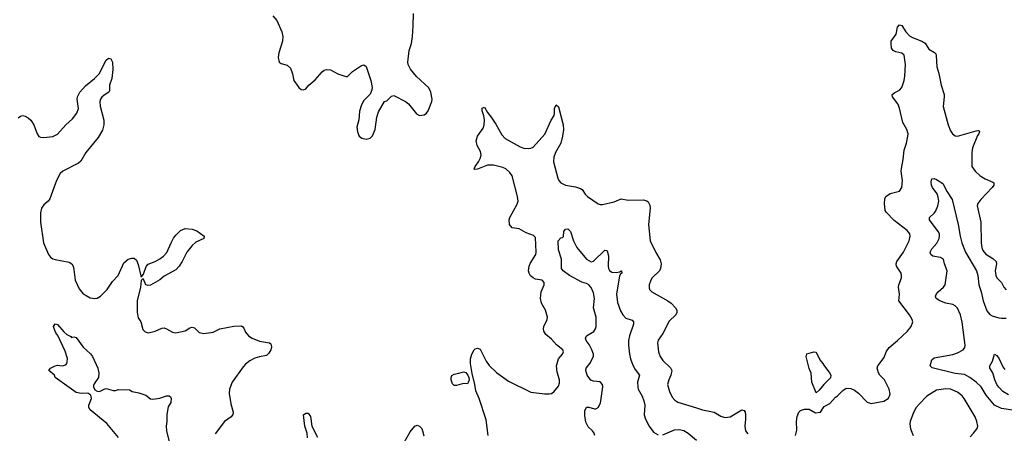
# Model space of a CAD drawing. Header units: inches. Extents: x 2134017 to 2292458, y 756222 to 916513.
# Tile 330 of 387: x 2254163 to 2262654, y 862789 to 866356. Entities that reach past the tile are written whole.
import ezdxf

# ---------------------------------------------------------------- set-up
doc = ezdxf.new("R2010")
doc.units = ezdxf.units.IN
doc.header["$MEASUREMENT"] = 0
doc.layers.add('C2856', color=7, linetype='Continuous')
doc.layers.add('C2866', color=7, linetype='Continuous')

msp = doc.modelspace()

# ---------------------------------------------------------------- linework, layer by layer
at = {"layer": 'C2856', "color": 5}
for points, elevation in [([(2256346.7, 866390), (2256380.4, 866350), (2256424.4, 866250), (2256433, 866210), (2256428.4, 866170), (2256396.4, 866070), (2256390.5, 866030.5), (2256400.7, 865990), (2256417.5, 865977.5), (2256470, 865963), (2256498, 865938), (2256516.3, 865890), (2256526.8, 865830), (2256570, 865771), (2256590, 865754.8), (2256610, 865750.7), (2256630, 865758.8), (2256657.2, 865790), (2256710, 865836.3), (2256770, 865907.3), (2256790, 865920.5), (2256810, 865925.5), (2256843, 865923), (2256907.5, 865887.5), (2256975.5, 865864.5), (2256990, 865866.8), (2257032.7, 865910), (2257110, 865961), (2257130, 865966), (2257150, 865951.3), (2257190.5, 865830.5), (2257202.8, 865770), (2257200.7, 865750), (2257185.2, 865714.8), (2257130, 865659), (2257110, 865622), (2257092.8, 865567.2), (2257087.9, 865492.1), (2257071.3, 865430), (2257076, 865390), (2257090.7, 865350.7), (2257113.7, 865333.7), (2257150, 865324), (2257185.1, 865334.9), (2257205.1, 865354.9), (2257227, 865410), (2257243.9, 865516.1), (2257258.4, 865561.6), (2257309.4, 865650.6), (2257330, 865656), (2257370, 865696), (2257390, 865700.7), (2257491, 865650), (2257514.8, 865630), (2257584.1, 865544.1), (2257610, 865530.7), (2257650, 865536.3), (2257672.3, 865550), (2257686.6, 865570), (2257716.9, 865650), (2257720.5, 865670), (2257707.3, 865730), (2257690, 865769.2), (2257584.9, 865864.9), (2257531.8, 865930), (2257511.6, 865970), (2257509.6, 865990), (2257520.9, 866090), (2257541.2, 866150), (2257549.3, 866210), (2257557.1, 866302.9), (2257558.8, 866410)], 320), ([(2254150, 865510.4), (2254170, 865523.8), (2254190, 865528.2), (2254210, 865523.8), (2254235.5, 865510), (2254258, 865490), (2254286, 865450), (2254312.6, 865372.6), (2254329.2, 865349.2), (2254343, 865343), (2254370, 865339.6), (2254450, 865349.1), (2254490, 865368.5), (2254561.6, 865450), (2254619.6, 865500.4), (2254656.9, 865550), (2254669.7, 865590), (2254659.1, 865670), (2254660.5, 865690), (2254680.5, 865730), (2254730, 865784.9), (2254809.4, 865850), (2254849.5, 865890), (2254910, 866006.8), (2254930, 866022.8), (2254950, 866018), (2254964, 865990), (2254967.3, 865927.3), (2254957, 865850), (2254937.3, 865790), (2254936.8, 865743.2), (2254931.3, 865730), (2254890, 865704.5), (2254870, 865686.6), (2254858.4, 865670), (2254854.4, 865650), (2254858, 865610), (2254888.4, 865490), (2254888.4, 865450), (2254875.9, 865404.1), (2254840.7, 865339.3), (2254733.4, 865210), (2254690, 865135.1), (2254670, 865119.1), (2254534, 865050), (2254511.5, 865030), (2254479.7, 864970), (2254423.2, 864810), (2254409, 864790), (2254370, 864758.7), (2254350.2, 864730), (2254342, 864690), (2254341, 864610), (2254368.9, 864430), (2254412, 864330), (2254430, 864307.2), (2254450, 864294.6), (2254470, 864288.9), (2254590, 864264.4), (2254613, 864250), (2254623.8, 864230), (2254630, 864202), (2254642, 864110), (2254674.4, 864034.4), (2254710, 863992.7), (2254735.8, 863975.8), (2254770, 863957.6), (2254810, 863951.8), (2254830, 863954.6), (2254859.6, 863970), (2254916.4, 864030), (2254963.1, 864096.9), (2255011.3, 864150), (2255062.3, 864257.7), (2255099, 864290), (2255130, 864300.5), (2255150, 864299.1), (2255170, 864282.8), (2255185.4, 864245.4), (2255210, 864134), (2255230, 864162), (2255252.8, 864227.2), (2255270, 864247.7), (2255330, 864270.4), (2255370, 864292.4), (2255402.9, 864317.1), (2255432.1, 864347.9), (2255467.8, 864432.2), (2255489.8, 864470.2), (2255510, 864498), (2255550, 864538), (2255590, 864554.4), (2255650, 864550.4), (2255690, 864534.9), (2255754.8, 864490), (2255750.8, 864470), (2255682, 864438), (2255650, 864409.6), (2255603.1, 864350), (2255564.2, 864270), (2255537.6, 864230), (2255510, 864198.9), (2255410, 864144.5), (2255370, 864111.8), (2255290, 864066), (2255270, 864064), (2255249.3, 864069.3), (2255230, 864118), (2255222, 864118), (2255210, 864106), (2255204.4, 864050), (2255176.4, 863930), (2255175.6, 863830), (2255183.7, 863783.7), (2255206.8, 863750), (2255225.2, 863685.2), (2255244, 863664), (2255270, 863654.8), (2255330, 863670.4), (2255390, 863696.4), (2255410, 863697.1), (2255430, 863690.5), (2255480.7, 863660.7), (2255510, 863654.9), (2255590, 863672.7), (2255630, 863698), (2255650, 863704.9), (2255670, 863698.8), (2255710, 863657.3), (2255750, 863648.4), (2255830, 863662.3), (2255890, 863688.4), (2256010, 863714), (2256074.4, 863714.4), (2256088.2, 863708.2), (2256096.7, 863696.7), (2256110, 863661), (2256134.8, 863630), (2256166.8, 863610), (2256230, 863584.4), (2256318, 863570), (2256330, 863561), (2256333.1, 863533.1), (2256328.7, 863510), (2256310, 863479.5), (2256290, 863459.3), (2256230, 863449.2), (2256190, 863437.2), (2256146.9, 863413.1), (2256110, 863383.7), (2256090, 863362.7), (2255994.4, 863230), (2255972.2, 863170), (2255968.7, 863131.3), (2255983.4, 863043.4), (2256003.8, 862970), (2256001.6, 862950), (2255987.3, 862930), (2255930.5, 862890), (2255850, 862782.9)], 280), ([(2258203, 862770), (2258185.8, 862905.8), (2258126, 863090), (2258095.1, 863155.1), (2258089, 863211), (2258064.6, 863304.6), (2258050.9, 863390), (2258049.7, 863430), (2258060.7, 863470), (2258082.7, 863510), (2258090, 863517.3), (2258110, 863524), (2258134, 863514), (2258184.9, 863410), (2258212.1, 863372.1), (2258273.3, 863313.3), (2258378.7, 863238.7), (2258570, 863144.9), (2258691.7, 863128.3), (2258730, 863128), (2258750, 863133.4), (2258770, 863147.3), (2258810, 863196), (2258817.1, 863222.9), (2258816.9, 863250), (2258797.3, 863317.3), (2258792.5, 863370), (2258809.8, 863430.2), (2258844.7, 863470), (2258852.1, 863490), (2258846.6, 863510), (2258790.8, 863550.8), (2258750, 863599.7), (2258700.3, 863640.3), (2258682.4, 863670), (2258678.7, 863690), (2258682.4, 863710), (2258711.3, 863770), (2258714.7, 863790), (2258696.9, 863850), (2258663.5, 863910), (2258654, 863950), (2258659.7, 864010), (2258686, 864070), (2258685.1, 864090), (2258668.3, 864108.3), (2258610, 864119.3), (2258590, 864128.7), (2258567.7, 864147.7), (2258555.8, 864170), (2258551.7, 864190), (2258556.2, 864230), (2258565.6, 864254.4), (2258612.8, 864330), (2258615.9, 864350), (2258610, 864476), (2258594.2, 864494.2), (2258530, 864516.4), (2258470, 864551), (2258410, 864562), (2258386.9, 864590), (2258383.5, 864630), (2258389.7, 864650), (2258453.9, 864766.1), (2258461.5, 864790), (2258457, 864830), (2258410.7, 865010), (2258390, 865039.2), (2258354.7, 865070), (2258330, 865080.6), (2258250, 865100.6), (2258197.5, 865102.5), (2258110, 865067.4), (2258085.2, 865065.2), (2258078, 865070), (2258086, 865074), (2258089.5, 865090), (2258119.7, 865130), (2258135.8, 865164.2), (2258142, 865190), (2258138, 865218), (2258107.7, 865270), (2258100.3, 865310), (2258110, 865350.4), (2258158.4, 865421.6), (2258169.7, 865450), (2258171.2, 865491.2), (2258166, 865526), (2258149.7, 865570), (2258150, 865592), (2258170, 865601), (2258196, 865556), (2258230, 865514.4), (2258270, 865454.3), (2258321.9, 865361.9), (2258350, 865331.3), (2258478, 865258), (2258510, 865248.7), (2258550, 865244.9), (2258570, 865246.4), (2258590, 865257.6), (2258691.7, 865368.3), (2258746, 865490), (2258771.6, 865530), (2258776.2, 865550), (2258774.5, 865590), (2258790, 865620.7), (2258810, 865604.7), (2258850.3, 865450), (2258852.9, 865410), (2258844.9, 865350), (2258830.4, 865290), (2258784.6, 865210), (2258770.3, 865170), (2258766.3, 865130), (2258803.6, 864990), (2258811.8, 864970), (2258828.7, 864950), (2258868.4, 864928.4), (2258954.6, 864914.6), (2259000, 864900), (2259014, 864890), (2259040.3, 864850), (2259060.4, 864830), (2259150, 864768.5), (2259170, 864761.3), (2259190, 864762), (2259290, 864785.3), (2259350, 864811.7), (2259410, 864798), (2259540.8, 864800.8), (2259570, 864794.4), (2259583.9, 864783.9), (2259597, 864757), (2259600.3, 864730), (2259586.7, 864590), (2259598.9, 864450), (2259647.8, 864347.8), (2259685.1, 864285.1), (2259694, 864250), (2259690.3, 864210.2), (2259680.3, 864190), (2259617.1, 864130), (2259604.9, 864110), (2259590.4, 864070), (2259590, 864044.7), (2259594.9, 864030), (2259613.4, 864010), (2259753.4, 863930), (2259780.5, 863910), (2259818.7, 863870), (2259828.7, 863850), (2259828.7, 863830), (2259820.3, 863810), (2259764.9, 863755.1), (2259710.3, 863650), (2259670, 863592.3), (2259664.2, 863570), (2259670.3, 863490.3), (2259686.3, 863450), (2259710, 863417.6), (2259773.9, 863353.9), (2259786.4, 863330), (2259779.5, 863290), (2259760.3, 863250), (2259750.3, 863210), (2259765.3, 863150), (2259790, 863100.4), (2259813.4, 863073.4), (2259838.4, 863058.4), (2260000, 863007.5)], 280), ([(2259121.3, 862770), (2259116, 862790), (2259101.3, 862810), (2259064.1, 862844.1), (2259044.6, 862884.6), (2259036.8, 862943.2), (2259037.4, 862982.6), (2259050, 863013), (2259070, 863015.3), (2259119.4, 862999.4), (2259130, 862999.1), (2259150, 863010.3), (2259170.6, 863050), (2259191.7, 863190), (2259189.8, 863210), (2259170, 863233.2), (2259110, 863237.7), (2259088.1, 863248.1), (2259057.7, 863290), (2259044.4, 863330), (2259048.7, 863350), (2259079.8, 863390), (2259110.9, 863450), (2259110.9, 863470), (2259097.6, 863510), (2259074.1, 863554.1), (2259048.3, 863590), (2259042, 863610), (2259051.6, 863630), (2259113.1, 863666.9), (2259129.8, 863690), (2259135.2, 863710), (2259133.4, 863790), (2259110.9, 863870), (2259119.6, 863950), (2259110, 863999.7), (2259090, 864046.2), (2259070, 864069), (2259050, 864081), (2259010, 864092.8), (2258904, 864150), (2258848.3, 864190), (2258835.1, 864210), (2258835.5, 864290), (2258809.7, 864370.3), (2258807.8, 864450), (2258830, 864474.8), (2258843.1, 864476.9), (2258853.6, 864486.4), (2258856, 864530), (2258869, 864550), (2258890, 864553.4), (2258913.1, 864530), (2258937.3, 864450), (2258967.2, 864390), (2259050.6, 864290), (2259090, 864266.4), (2259110, 864273.4), (2259210, 864366.8), (2259225.4, 864365.4), (2259230, 864362), (2259239.6, 864319.6), (2259238.5, 864230), (2259240.9, 864210), (2259250, 864193), (2259270, 864179.5), (2259305.4, 864174.6), (2259339.3, 864180.7), (2259350.7, 864190.7), (2259354, 864190), (2259354.8, 864170), (2259341.6, 864158.4), (2259336.4, 864143.6), (2259312.9, 864010), (2259310.3, 863989.7), (2259317.2, 863917.2), (2259343.8, 863843.8), (2259363.8, 863810), (2259390, 863782.4), (2259443.4, 863763.4), (2259456.4, 863750), (2259457.4, 863730), (2259422.3, 863630), (2259413.8, 863590), (2259412, 863550), (2259421.5, 863470), (2259430.2, 863430), (2259450, 863374.9), (2259470, 863340.3), (2259508.7, 863290), (2259490.2, 863230), (2259492.4, 863190), (2259497.6, 863170), (2259530.3, 863110), (2259545, 863070), (2259554.4, 863030), (2259549.1, 862949.1), (2259558.7, 862910), (2259590, 862850.7), (2259630, 862797.3), (2259670, 862776.3)], 260), ([(2255013.8, 862753.8), (2254914.5, 862874.5), (2254770, 862991.8), (2254758.3, 863010), (2254758, 863030), (2254782.4, 863090), (2254776.2, 863116.2), (2254750, 863136.1), (2254691.9, 863131.9), (2254650, 863142), (2254468, 863270), (2254462, 863290), (2254415.3, 863330), (2254429.2, 863350), (2254470, 863371.8), (2254490, 863374.9), (2254530, 863371.8), (2254560.2, 863379.8), (2254569.6, 863390.4), (2254573.6, 863406.4), (2254574, 863434), (2254556, 863496), (2254493.2, 863633.2), (2254474.6, 863654.6), (2254463.1, 863683.1), (2254455.3, 863710), (2254470, 863732), (2254490, 863726), (2254542.5, 863662.5), (2254570, 863641), (2254603.6, 863623.6), (2254610, 863614), (2254630, 863622), (2254650, 863616), (2254710, 863531), (2254774.4, 863474.4), (2254792, 863450), (2254836.3, 863350), (2254846.2, 863306.2), (2254842, 863270), (2254805.4, 863214.6), (2254800.4, 863199.6), (2254798, 863190), (2254810, 863163.1), (2254830, 863151.6), (2254850, 863149), (2254890, 863170.4), (2254910, 863174.9), (2254970, 863158), (2254990, 863158), (2255014.6, 863165.4), (2255110, 863164.7), (2255134, 863150), (2255190, 863137.3), (2255250, 863116.3), (2255290, 863087.3), (2255310, 863083), (2255370, 863090.4), (2255430, 863112.7), (2255453.2, 863113.2), (2255464, 863104), (2255468, 863088), (2255466, 863054), (2255443.7, 863016.3), (2255430.4, 862950), (2255431.6, 862890), (2255426.5, 862850), (2255430.2, 862810), (2255464.2, 862670)], 260), ([(2256644.5, 862750), (2256641.2, 862790), (2256621.2, 862850), (2256609.3, 862949.3), (2256630, 862962), (2256650, 862962), (2256670, 862934), (2256681, 862850), (2256730, 862756)], 280), ([(2257479.5, 862710), (2257530, 862802.8), (2257570, 862850.7), (2257590, 862858.8), (2257597.3, 862857.3), (2257610, 862851.3), (2257630, 862831.3), (2257637.3, 862810), (2257648.1, 862768.1)], 280), ([(2259710, 862776.4), (2259810, 862819.5), (2259850, 862822.6), (2259890, 862811.7), (2259928, 862790), (2259999.3, 862730)], 260)]:
    msp.add_lwpolyline(points, dxfattribs=dict(at, elevation=elevation))
at = {"layer": 'C2856', "color": 5, "elevation": 280}
msp.add_lwpolyline([(2258023.6, 863216.4), (2257990, 863218), (2257950, 863207), (2257930, 863199.7), (2257910, 863201.3), (2257895.4, 863215.4), (2257883.2, 863250), (2257883.2, 863270), (2257890, 863286.4), (2257910, 863299.1), (2257950, 863306), (2257990, 863319.5), (2258010, 863312.4), (2258028.4, 863290), (2258036.4, 863270), (2258038, 863250), (2258030, 863226)], close=True, dxfattribs=at)
at = {"layer": 'C2866', "color": 5}
for points, elevation in [([(2260853.2, 862770), (2260863.7, 862816.3), (2260862.4, 862890), (2260867.5, 862932.5), (2260881.2, 862970), (2260895.5, 862984.5), (2260930, 862997.3), (2260970, 862996.3), (2261026.4, 862966.4), (2261070, 862970.7), (2261101.3, 863018.7), (2261150, 863047), (2261198.9, 863101.1), (2261213.3, 863110), (2261261.7, 863158.3), (2261290, 863177.3), (2261330, 863173.7), (2261361, 863161), (2261395.3, 863135.3), (2261470, 863058), (2261504.9, 863044.9), (2261614.2, 863065.8), (2261651.2, 863088.8), (2261664.5, 863110), (2261669.6, 863130.4), (2261661.3, 863170), (2261620.7, 863250), (2261580.7, 863290), (2261567.6, 863310), (2261557.6, 863350), (2261562.4, 863370), (2261617.5, 863442.5), (2261636.3, 863490), (2261660.5, 863530), (2261733, 863590), (2261817.6, 863670), (2261849.5, 863710), (2261863.7, 863750), (2261859.3, 863770), (2261835.1, 863810), (2261745.2, 863930), (2261749.2, 863990), (2261741.6, 864050), (2261744.2, 864070), (2261766, 864130), (2261766, 864150), (2261763.6, 864170), (2261725.1, 864230), (2261720.5, 864250), (2261726.6, 864270), (2261784.4, 864350), (2261833, 864450), (2261842.4, 864490), (2261838.9, 864510), (2261817.5, 864537.5), (2261704.6, 864624.6), (2261636, 864696), (2261625.4, 864710), (2261619.8, 864770), (2261622.7, 864810), (2261633.3, 864830), (2261670, 864855.6), (2261750, 864877.1), (2261769.7, 864910), (2261775, 864970), (2261765.2, 865050), (2261767.4, 865072.6), (2261782.2, 865150), (2261789.7, 865230), (2261810, 865290.8), (2261822.7, 865350), (2261823.9, 865370), (2261814.5, 865410), (2261777.6, 865470), (2261750, 865594), (2261735.1, 865630), (2261689.5, 865690), (2261686, 865710), (2261710, 865728), (2261750, 865748), (2261769.4, 865770), (2261789.6, 865830), (2261796.3, 865870), (2261801.7, 865970), (2261789.6, 866049.6), (2261770, 866067), (2261718.6, 866078.6), (2261696, 866090), (2261682, 866110), (2261677.2, 866150), (2261678, 866170), (2261720.9, 866230), (2261734, 866290), (2261750, 866311.3), (2261770, 866306), (2261804.4, 866250), (2261837, 866217), (2261861.8, 866201.8), (2261943.1, 866170), (2261970, 866152.3), (2262003, 866103), (2262052.9, 866072.9), (2262062, 866062), (2262067.3, 866047.3), (2262072.8, 865950), (2262090, 865891), (2262109.1, 865790), (2262134.3, 865710), (2262136.5, 865690), (2262127.1, 865607.1), (2262169.2, 865449.2), (2262190, 865396.3), (2262207, 865370), (2262230, 865354.9), (2262250, 865350.3), (2262410, 865397.6), (2262430, 865400.7), (2262436.4, 865396.4), (2262439.1, 865390), (2262434, 865370), (2262423.7, 865356.3), (2262379.6, 865250), (2262374.3, 865210), (2262374.9, 865090), (2262403, 865050), (2262446, 865010), (2262490, 864984.2), (2262555.1, 864955.1), (2262562.8, 864950), (2262563.5, 864943.5), (2262563, 864930), (2262548.4, 864910), (2262450, 864804.2), (2262426.5, 864770), (2262420.8, 864750), (2262451, 864611), (2262454.4, 864430), (2262459.4, 864390), (2262470, 864364.2), (2262493.1, 864333.1), (2262555, 864295), (2262583.1, 864270), (2262587.9, 864250), (2262574.3, 864190), (2262580.3, 864150), (2262590.4, 864130), (2262628.2, 864088.2), (2262650, 864048), (2262670, 864025.5)], 280), ([(2262746.1, 862986.1), (2262630, 863001.2), (2262570.5, 863030.5), (2262497.2, 863117.2), (2262453.1, 863190), (2262409.8, 863230), (2262356.8, 863270), (2262310, 863295.7), (2262230, 863304.3), (2262032.9, 863352.9), (2262015.3, 863370), (2262030, 863422), (2262050, 863438.8), (2262209, 863469), (2262250, 863482.6), (2262298.9, 863510), (2262312.2, 863527.8), (2262316.8, 863550), (2262290, 863746.6), (2262275.4, 863810), (2262250, 863866.6), (2262230, 863888.6), (2262210, 863899.3), (2262149.8, 863909.8), (2262098, 863930), (2262067.3, 863950), (2262061.6, 863970), (2262070, 863992.7), (2262084.2, 864010), (2262130.8, 864049.2), (2262142.6, 864070), (2262161.8, 864190), (2262136.9, 864250), (2262129.5, 864290), (2262104.7, 864304.8), (2262036.9, 864316.9), (2262020.7, 864330), (2262015.8, 864350), (2262030, 864379.5), (2262071.9, 864428.1), (2262092, 864470), (2262095.6, 864490), (2262093.5, 864510), (2262084.4, 864530), (2262007.3, 864630), (2262009.3, 864650), (2262050, 864686), (2262059, 864701), (2262079.8, 864750), (2262087.9, 864790), (2262084.2, 864824.2), (2262074.8, 864854.8), (2262034, 864910), (2262025.6, 864930), (2262022.7, 864957.3), (2262030, 864982), (2262050, 864986), (2262070, 864978.8), (2262123, 864943), (2262161.6, 864870), (2262205.3, 864805.2), (2262255.8, 864590), (2262271.9, 864490), (2262287.3, 864430), (2262320.2, 864350), (2262415, 864190), (2262424.8, 864150), (2262434, 864070), (2262454.6, 864010), (2262472.2, 863932.2), (2262503.9, 863843.9), (2262530, 863814.3), (2262550, 863801.3), (2262605.6, 863785.6), (2262630, 863780.9), (2262670, 863781.7)], 260), ([(2262690, 863120.8), (2262640.7, 863150), (2262605.7, 863185.7), (2262588.8, 863210), (2262571.4, 863250), (2262554.6, 863310), (2262529.8, 863350), (2262528.9, 863370), (2262552.2, 863410), (2262570, 863470.6), (2262590, 863459.5), (2262610, 863430.3), (2262641.8, 863361.8), (2262659.5, 863339.5)], 240), ([(2262360.4, 862759.6), (2262388.5, 862790), (2262418.7, 862830), (2262424.7, 862850), (2262416.4, 862890), (2262401.5, 862930), (2262307.2, 863090), (2262290, 863112.4), (2262250, 863144.8), (2262190, 863169.8), (2262150, 863173.5), (2262070, 863159.8), (2261987, 863110), (2261918.6, 863041.4), (2261894, 863010), (2261871.7, 862968.3), (2261842.6, 862890), (2261838.3, 862870), (2261846.1, 862826.1), (2261868.9, 862770)], 280), ([(2260000, 863007.5), (2260050, 862991.7), (2260151.3, 862971.3), (2260210, 862937.1), (2260244.2, 862924.2), (2260290, 862930.4), (2260390, 862990.6), (2260410, 862986.8), (2260419.3, 862970), (2260422.4, 862950), (2260423.1, 862910), (2260416.4, 862850), (2260422, 862810), (2260442.8, 862782.7)], 280)]:
    msp.add_lwpolyline(points, dxfattribs=dict(at, elevation=elevation))
at = {"layer": 'C2866', "color": 5, "elevation": 280}
msp.add_lwpolyline([(2261030, 863138), (2260995.4, 863230), (2260987, 863307), (2260970, 863348), (2260944.7, 863450), (2260950, 863472.7), (2261010, 863492.4), (2261030, 863487.3), (2261062, 863422), (2261090, 863391.3), (2261096.3, 863376.3), (2261147.3, 863310), (2261157.3, 863290), (2261154, 863266), (2261098, 863210), (2261058, 863162)], close=True, dxfattribs=at)

doc.saveas('drawing.dxf')
